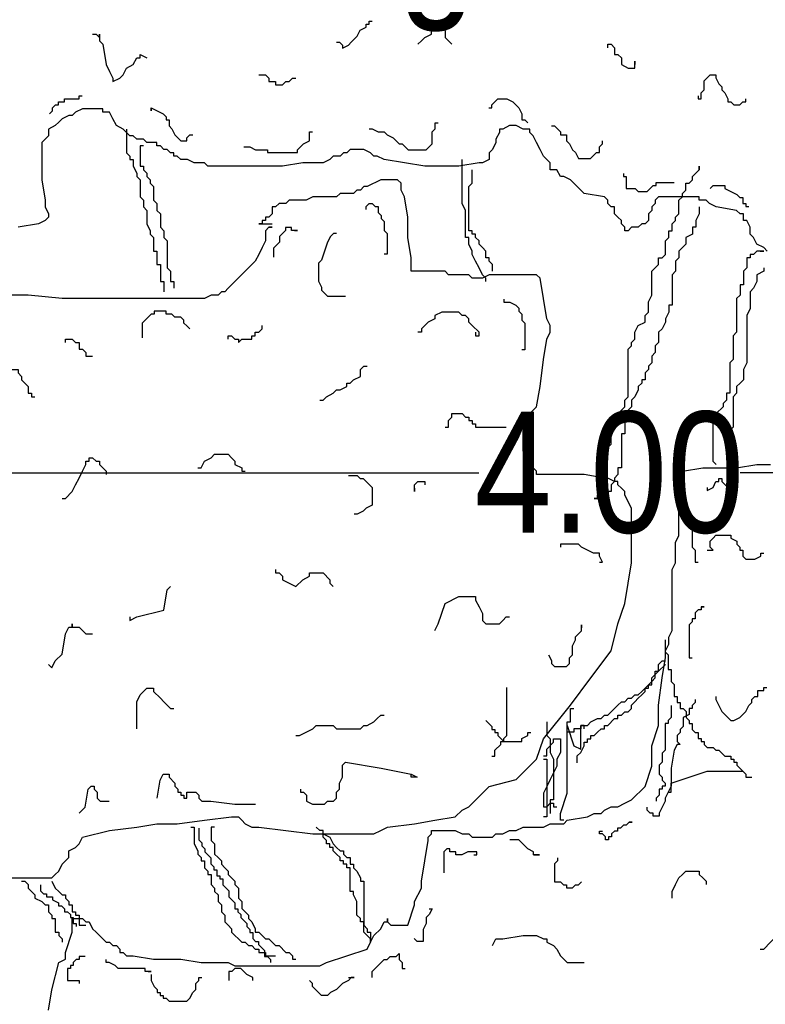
# Model space of a CAD drawing. Extents: x 1616800 to 1632437, y 2248456 to 2251974.
# Tile 346 of 399: x 1619135.28 to 1619137.26, y 2251209.95 to 2251212.55. Entities that reach past the tile are written whole.
import ezdxf

# ---------------------------------------------------------------- set-up
doc = ezdxf.new("R2010")
doc.units = 0
doc.header["$LTSCALE"] = 2
doc.header["$PDMODE"] = 3
doc.header["$PDSIZE"] = 0.2
doc.linetypes.add('CONTINU', pattern=[0])
doc.layers.get('Defpoints').update_dxf_attribs({"linetype": 'CONTINUOUS'})
doc.layers.add('0000-PAP-PROFIL EN TRAVERS DE PRINCIPE', color=7, linetype='CONTINUOUS')
doc.layers.add('00profil', color=7, linetype='CONTINUOUS')
doc.styles.add('Arial', font='ARIALN.TTF')
doc.styles.get("Standard").update_dxf_attribs({"font": 'arial.ttf'})
doc.dimstyles.get("Standard").update_dxf_attribs({"dimtxt": 0.18, "dimasz": 0.18, "dimexe": 0.18, "dimexo": 0.0625, "dimgap": 0.09, "dimtad": 0, "dimtih": 1, "dimtoh": 1, "dimdec": 4, "dimzin": 0, "dimdsep": 46, "dimtxsty": 'Standard', "dimcen": 0.09, "dimadec": 0, "dimazin": 0, "dimtfac": 1, "dimtdec": 4, "dimtofl": 0, "dimtmove": 0, "dimatfit": 3, "dimfxl": 1, "dimtolj": 1, "dimtzin": 0, "dimarcsym": 0})

# ---------------------------------------------------------------- blocks, each defined once
blk = doc.blocks.new('BEAUTIFUL TREE')
at = {"layer": '00profil', "color": 8}
for points in [[(1.4595, 5.9391), (1.4482, 5.9505), (1.4255, 5.9618), (1.4142, 5.9844), (1.4029, 5.9957), (1.4029, 6.0183), (1.3916, 6.0409), (1.3803, 6.0409), (1.3803, 6.0636), (1.369, 6.0636), (1.3576, 6.0749), (1.2897, 6.0862), (1.2671, 6.0975), (1.2558, 6.1088), (1.2332, 6.1088), (1.2332, 6.1201), (1.0974, 6.1201), (1.0861, 6.1088), (1.0861, 6.0975), (1.0748, 6.0862), (1.0748, 6.0749), (1.0634, 6.0636), (1.0634, 6.0409), (1.0521, 6.0296), (1.0408, 6.0296), (1.0295, 6.0183), (1.0069, 6.0183), (0.9956, 6.007), (0.9842, 6.007), (0.9842, 6.0183), (0.9729, 6.0296), (0.9729, 6.0409), (0.9616, 6.0522), (0.9503, 6.0636), (0.9503, 6.0862), (0.939, 6.0862), (0.9277, 6.0975), (0.9277, 6.1088), (0.9163, 6.1201), (0.8485, 6.1314), (0.8371, 6.1427), (0.8145, 6.1654), (0.8032, 6.1767), (0.7806, 6.188), (0.7692, 6.188), (0.7579, 6.2106), (0.7353, 6.2106), (0.7353, 6.2332), (0.724, 6.2445), (0.7127, 6.2558), (0.7014, 6.2785), (0.69, 6.3011), (0.6787, 6.3237), (0.6674, 6.335), (0.6674, 6.3463), (0.6448, 6.3463), (0.6222, 6.3576), (0.5995, 6.3576), (0.5769, 6.3463), (0.5656, 6.3463), (0.5656, 6.335), (0.5543, 6.3124), (0.5543, 6.3011), (0.5429, 6.2785), (0.5316, 6.2671), (0.5316, 6.2445), (0.509, 6.2332), (0.4977, 6.2332), (0.4298, 6.2219), (0.3166, 6.2219), (0.2488, 6.2332), (0.1809, 6.2445), (0.1582, 6.2558), (0.1469, 6.2558), (0.1356, 6.2671), (0.113, 6.2785), (0.0677, 6.2785), (0.0564, 6.2671), (0.0451, 6.2671), (0.0338, 6.2558), (0.0111, 6.2558), (-0.0002, 6.2445), (-0.0228, 6.2332), (-0.0907, 6.2332), (-0.1586, 6.2219), (-0.4075, 6.2219), (-0.4188, 6.2332), (-0.4528, 6.2332), (-0.4754, 6.2445), (-0.498, 6.2445), (-0.5094, 6.2558), (-0.5207, 6.2558), (-0.5207, 6.2671), (-0.532, 6.2671), (-0.5433, 6.2785), (-0.5546, 6.2785), (-0.5659, 6.2898), (-0.5773, 6.2898), (-0.5773, 6.3011), (-0.6112, 6.3011), (-0.6225, 6.3124), (-0.6451, 6.3124), (-0.6565, 6.3237), (-0.6678, 6.3237), (-0.6791, 6.335), (-0.6904, 6.3463), (-0.713, 6.3576), (-0.7243, 6.3803), (-0.7357, 6.4029), (-0.7583, 6.4029), (-0.7583, 6.4142), (-0.8262, 6.4142), (-0.8488, 6.4029), (-0.8601, 6.3916), (-0.8714, 6.3916), (-0.8941, 6.3803), (-0.9054, 6.3689), (-0.9167, 6.3576), (-0.9393, 6.3463), (-0.9393, 6.3237), (-0.9507, 6.3124), (-0.962, 6.3011), (-0.962, 6.1767), (-0.9507, 6.1088), (-0.9507, 6.0862), (-0.9393, 6.0636), (-0.9393, 6.0522), (-0.9507, 6.0409), (-0.9733, 6.0296), (-1.0412, 6.0183)], [(0.0216, 6.6364), (0.0315, 6.6364), (0.0415, 6.6265), (0.0415, 6.6165), (0.0615, 6.6265), (0.0714, 6.6364), (0.0814, 6.6464), (0.0914, 6.6564), (0.1014, 6.6763), (0.1213, 6.6863), (0.1213, 6.6963), (0.1313, 6.6963), (0.1313, 6.7063), (0.1413, 6.7063)], [(0.294, 6.6291), (0.3053, 6.6404), (0.3166, 6.6517), (0.3393, 6.663), (0.3393, 6.6743), (0.3506, 6.6856), (0.3732, 6.6856), (0.3845, 6.6743), (0.3845, 6.6517), (0.4072, 6.6291)], [(-0.7922, 6.663), (-0.7809, 6.663), (-0.7696, 6.6517), (-0.7696, 6.663), (-0.7696, 6.6404), (-0.7583, 6.6291), (-0.747, 6.5612), (-0.7357, 6.5386), (-0.7243, 6.516), (-0.7243, 6.5047), (-0.7017, 6.516), (-0.6904, 6.5273), (-0.6791, 6.5499), (-0.6565, 6.5612), (-0.6451, 6.5838), (-0.6338, 6.5838), (-0.6338, 6.5952), (-0.6112, 6.5838)], [(0.9277, 6.6178), (0.9277, 6.6291), (0.939, 6.6291), (0.9503, 6.6178), (0.9503, 6.5952), (0.9616, 6.5952), (0.9729, 6.5838), (0.9729, 6.5612), (0.9956, 6.5499), (1.0182, 6.5499), (1.0182, 6.5725), (1.0182, 6.5612)], [(-0.2378, 6.5273), (-0.2152, 6.5273), (-0.2039, 6.516), (-0.2039, 6.5047), (-0.1812, 6.5047), (-0.1812, 6.4934), (-0.1586, 6.4934), (-0.1473, 6.5047), (-0.136, 6.5047), (-0.1246, 6.516), (-0.1133, 6.516)], [(1.229, 6.4569), (1.229, 6.4469), (1.2389, 6.4469), (1.2389, 6.4669), (1.2489, 6.4768), (1.2489, 6.5068), (1.2589, 6.5167), (1.2689, 6.5267), (1.2888, 6.5267), (1.2888, 6.5167), (1.2988, 6.4968), (1.3088, 6.4868), (1.3088, 6.4768), (1.3188, 6.4669), (1.3287, 6.4469), (1.3287, 6.4369), (1.3387, 6.4369), (1.3487, 6.427), (1.3687, 6.427), (1.3786, 6.4369), (1.3886, 6.4369), (1.3886, 6.4469)], [(-0.9364, 6.397), (-0.9264, 6.407), (-0.9264, 6.417), (-0.9164, 6.427), (-0.9065, 6.427), (-0.9065, 6.4369), (-0.8865, 6.4369), (-0.8865, 6.4469), (-0.8366, 6.4469), (-0.8366, 6.4569), (-0.8266, 6.4569)], [(0.5305, 6.417), (0.5404, 6.417), (0.5404, 6.427), (0.5504, 6.4369), (0.5604, 6.4469), (0.5903, 6.4469), (0.6103, 6.4369), (0.6203, 6.427), (0.6302, 6.417), (0.6402, 6.397), (0.6402, 6.3771), (0.6502, 6.3771), (0.6602, 6.3671)], [(-0.5971, 6.417), (-0.5971, 6.407), (-0.5971, 6.417), (-0.5572, 6.397), (-0.5472, 6.3871), (-0.5472, 6.3771), (-0.5372, 6.3771), (-0.5372, 6.3571), (-0.5273, 6.3472), (-0.5173, 6.3272), (-0.5073, 6.3172), (-0.4973, 6.3073), (-0.4774, 6.3073), (-0.4774, 6.3172), (-0.4674, 6.3272), (-0.4574, 6.3272)], [(-0.6791, 6.3463), (-0.6791, 6.2671), (-0.6678, 6.2558), (-0.6678, 6.2445), (-0.6565, 6.2445), (-0.6565, 6.2219), (-0.6451, 6.1993), (-0.6451, 6.188), (-0.6338, 6.1767), (-0.6338, 6.1201), (-0.6225, 6.1088), (-0.6225, 6.0862), (-0.6112, 6.0749), (-0.6112, 6.0296), (-0.5999, 6.007), (-0.5999, 5.9957), (-0.5886, 5.9844), (-0.5886, 5.9391), (-0.5773, 5.9391), (-0.5773, 5.8939), (-0.5659, 5.8939), (-0.5659, 5.8373), (-0.5546, 5.8373), (-0.5546, 5.8034)], [(0.1313, 6.3472), (0.1413, 6.3472), (0.1613, 6.3372), (0.1812, 6.3372), (0.1912, 6.3272), (0.2111, 6.3172), (0.2211, 6.3073), (0.2311, 6.2973), (0.2411, 6.2973), (0.2511, 6.2873), (0.261, 6.2774), (0.3209, 6.2774), (0.3409, 6.2973), (0.3409, 6.3372), (0.3508, 6.3472), (0.3508, 6.3671), (0.3608, 6.3671)], [(0.74, 6.3571), (0.75, 6.3571), (0.76, 6.3472), (0.7699, 6.3372), (0.7699, 6.3272), (0.7899, 6.3272), (0.7899, 6.3073), (0.7999, 6.2973), (0.8099, 6.2774), (0.8198, 6.2674), (0.8298, 6.2474), (0.8697, 6.2474), (0.8797, 6.2574), (0.8897, 6.2674), (0.8997, 6.2674), (0.8997, 6.2873), (0.9096, 6.2973), (0.9096, 6.3073)], [(-0.2878, 6.2873), (-0.2678, 6.2873), (-0.2479, 6.2774), (-0.208, 6.2774), (-0.208, 6.2674), (-0.1082, 6.2674), (-0.1082, 6.2774), (-0.0882, 6.2973), (-0.0683, 6.3073), (-0.0683, 6.3372), (-0.0583, 6.3372)], [(-0.6225, 6.2898), (-0.6338, 6.2898), (-0.6338, 6.2219), (-0.6225, 6.2219), (-0.6225, 6.2106), (-0.6112, 6.1993), (-0.6112, 6.188), (-0.5999, 6.1767), (-0.5999, 6.1654), (-0.5886, 6.154), (-0.5886, 6.1088), (-0.5773, 6.0975), (-0.5773, 6.0749), (-0.5659, 6.0636), (-0.5659, 6.0183), (-0.5546, 6.007), (-0.5546, 5.9844), (-0.5433, 5.9731), (-0.5433, 5.8826), (-0.532, 5.8713), (-0.532, 5.8373), (-0.5207, 5.8373), (-0.5207, 5.8147)], [(0.5203, 5.8373), (0.5203, 5.8487), (0.509, 5.86), (0.4977, 5.8826), (0.4864, 5.9052), (0.4751, 5.9278), (0.4751, 5.9391), (0.4637, 5.9618), (0.4637, 5.9844), (0.4524, 5.9844), (0.4524, 6.0749), (0.4411, 6.0975), (0.4411, 6.2445)], [(1.2332, 6.0862), (1.2332, 6.0636), (1.2219, 6.0409), (1.2219, 6.0183), (1.2105, 6.0183), (1.2105, 5.9957), (1.1879, 5.9844), (1.1879, 5.9618), (1.1766, 5.9505), (1.1653, 5.9391), (1.1653, 5.9165), (1.154, 5.9052), (1.154, 5.8713), (1.1426, 5.86), (1.1426, 5.7582), (1.1313, 5.7582), (1.1313, 5.7355), (1.12, 5.7129), (1.12, 5.7016), (1.1087, 5.679), (1.0974, 5.6677), (1.0974, 5.6338), (1.0861, 5.6224), (1.0861, 5.5998), (1.0748, 5.5885), (1.0748, 5.5659), (1.0634, 5.5546), (1.0634, 5.5433), (1.0521, 5.532), (1.0521, 5.5093), (1.0408, 5.5093), (1.0408, 5.498), (1.0295, 5.4867), (1.0295, 5.4754), (1.0182, 5.4528), (1.0069, 5.4415), (1.0069, 5.4189), (0.9956, 5.4075), (0.9956, 5.3962), (0.9842, 5.3849), (0.9842, 5.3284), (0.9729, 5.3284), (0.9729, 5.2153), (0.9616, 5.2153), (0.9616, 5.1926), (0.9503, 5.1813), (0.9503, 5.17), (0.939, 5.1587), (0.939, 5.1361), (0.9277, 5.1361), (0.9277, 5.1248), (0.9163, 5.1248), (0.905, 5.1135), (0.8824, 5.1135), (0.8937, 5.1135), (0.8937, 5.1248), (0.905, 5.1361), (0.905, 5.2039), (0.9163, 5.2266), (0.9163, 5.2605), (0.9277, 5.2718), (0.9277, 5.2831), (0.939, 5.2944), (0.939, 5.351), (0.9503, 5.3623), (0.9503, 5.3736), (0.9616, 5.3736), (0.9616, 5.3962), (0.9729, 5.4075), (0.9842, 5.4189), (0.9842, 5.4415), (0.9956, 5.4528), (0.9956, 5.6111), (1.0069, 5.6224), (1.0069, 5.6338), (1.0182, 5.6451), (1.0182, 5.6677), (1.0295, 5.6903), (1.0521, 5.7016), (1.0521, 5.7242), (1.0634, 5.7355), (1.0634, 5.7695), (1.0748, 5.7921), (1.0748, 5.8713), (1.0861, 5.8826), (1.0974, 5.8939), (1.0974, 5.9165), (1.1087, 5.9165), (1.12, 5.9278), (1.12, 5.9731), (1.1313, 5.9844), (1.1313, 6.007), (1.1426, 6.007), (1.1426, 6.0296), (1.154, 6.0409), (1.154, 6.0522), (1.1653, 6.0636), (1.1653, 6.1088), (1.1766, 6.1201), (1.1766, 6.1314), (1.1879, 6.1427), (1.1879, 6.1654), (1.1992, 6.1654), (1.2105, 6.1767), (1.2105, 6.188), (1.2219, 6.1993), (1.2332, 6.2106), (1.2332, 6.2219), (1.2332, 6.2106)], [(0.5429, 5.8713), (0.5429, 5.8939), (0.5316, 5.9052), (0.5316, 5.9165), (0.5203, 5.9165), (0.5203, 5.9391), (0.509, 5.9505), (0.4977, 5.9618), (0.4977, 5.9731), (0.4864, 5.9844), (0.4864, 5.9957), (0.4751, 5.9957), (0.4751, 6.007), (0.4637, 6.007), (0.4637, 6.154), (0.4751, 6.1654), (0.4751, 6.2106)], [(0.9795, 6.1976), (0.9795, 6.1876), (0.9895, 6.1876), (0.9895, 6.1477), (1.0194, 6.1477), (1.0294, 6.1377), (1.0593, 6.1377), (1.0693, 6.1477), (1.0793, 6.1577), (1.0893, 6.1577), (1.0893, 6.1676), (1.1491, 6.1676)], [(-0.2039, 6.0183), (-0.1925, 6.0183), (-0.2039, 6.0183), (-0.2152, 6.007), (-0.2152, 5.9731), (-0.2265, 5.9505), (-0.2378, 5.9278), (-0.2491, 5.9052), (-0.2717, 5.8826), (-0.2831, 5.8713), (-0.3283, 5.826), (-0.3396, 5.8147), (-0.351, 5.8034), (-0.3623, 5.8034), (-0.3736, 5.7921), (-0.3962, 5.7921), (-0.4188, 5.7808), (-0.8941, 5.7808), (-1.0072, 5.7921), (-1.1204, 5.7921)], [(-1.3014, 3.8467), (-0.928, 3.8467), (-0.9167, 3.858), (-0.9054, 3.8693), (-0.8941, 3.8919), (-0.8714, 3.9145), (-0.8714, 3.9372), (-0.8488, 3.9485), (-0.8375, 3.9598), (-0.8262, 3.9824), (-0.7357, 4.005), (-0.6451, 4.0163), (-0.5773, 4.0276), (-0.5094, 4.0276), (-0.4188, 4.039), (-0.3283, 4.0503), (-0.3057, 4.0503), (-0.2944, 4.039), (-0.2831, 4.0276), (-0.2604, 4.0163), (-0.2378, 4.0163), (-0.1473, 4.005), (-0.0568, 3.9937), (0.1469, 3.9937), (0.1695, 4.005), (0.1922, 4.0163), (0.2827, 4.0276), (0.3506, 4.039), (0.4185, 4.0503), (0.4411, 4.0729), (0.4637, 4.0842), (0.5316, 4.1521), (0.6222, 4.1747), (0.69, 4.2425), (0.7127, 4.3104), (0.8032, 4.4235), (0.8711, 4.514), (0.939, 4.6045), (0.9616, 4.695), (0.9842, 4.7628), (0.9956, 4.8307), (1.0069, 4.8986), (1.0069, 5.0795), (0.9842, 5.1248), (0.9842, 5.1361), (0.9729, 5.1474), (0.9616, 5.1587), (0.9616, 5.17), (0.9503, 5.17), (0.9277, 5.1813), (0.9163, 5.1813), (0.8485, 5.1926), (0.69, 5.1926), (0.69, 5.2039), (0.6674, 5.2266), (0.6561, 5.2492), (0.6448, 5.2718), (0.6448, 5.3397), (0.6561, 5.3623), (0.6674, 5.3736), (0.6674, 5.3962), (0.69, 5.4189), (0.7014, 5.4867), (0.7127, 5.5772), (0.724, 5.6451), (0.7353, 5.6677), (0.7353, 5.6903), (0.724, 5.7129), (0.7127, 5.7808), (0.7014, 5.8487), (0.69, 5.86), (0.5316, 5.86), (0.509, 5.8487), (0.4751, 5.8487), (0.4637, 5.86), (0.3958, 5.86), (0.3845, 5.8713), (0.2714, 5.8713), (0.2714, 5.9165), (0.2601, 5.9844), (0.2601, 6.0522), (0.2488, 6.1201), (0.2374, 6.1427), (0.2374, 6.1654), (0.2261, 6.1767), (0.1695, 6.1767), (0.1243, 6.154), (0.113, 6.154), (0.1017, 6.1427), (0.0903, 6.1427), (0.079, 6.1314), (0.0338, 6.1314), (0.0224, 6.1201), (-0.0568, 6.1201), (-0.0794, 6.1088), (-0.136, 6.1088), (-0.1473, 6.0975), (-0.1699, 6.0975), (-0.1812, 6.0862), (-0.1925, 6.0862), (-0.1925, 6.0636), (-0.2039, 6.0522), (-0.2152, 6.0522), (-0.2152, 6.0409), (-0.2265, 6.0409), (-0.2265, 6.0296), (-0.2378, 6.0296), (-0.1925, 6.0296)], [(1.2689, 6.1477), (1.2789, 6.1577), (1.3188, 6.1577), (1.3188, 6.1477), (1.3387, 6.1377), (1.3587, 6.1277), (1.3687, 6.1178), (1.3786, 6.1178), (1.3786, 6.0978), (1.3886, 6.0978), (1.3886, 6.0878), (1.3986, 6.0878)], [(0.1213, 6.0779), (0.1213, 6.0878), (0.1313, 6.0978), (0.1413, 6.0978), (0.1513, 6.0878), (0.1613, 6.0878), (0.1613, 6.0679), (0.1712, 6.0579), (0.1712, 6.0479), (0.1812, 6.038), (0.1812, 6.008), (0.1912, 5.9981), (0.1912, 5.9282), (0.1812, 5.9282)], [(-0.1181, 6.008), (-0.1082, 6.008), (-0.1281, 6.008), (-0.1281, 6.018), (-0.1481, 6.018), (-0.1481, 6.008), (-0.1581, 5.9981), (-0.168, 5.9881), (-0.168, 5.9681), (-0.178, 5.9582), (-0.188, 5.9482), (-0.188, 5.9183)], [(0.0216, 5.9981), (0.0116, 5.9981), (0.0016, 5.9881), (-0.0084, 5.9681), (-0.0283, 5.9083), (-0.0383, 5.8983), (-0.0383, 5.8385), (-0.0283, 5.8185), (-0.0283, 5.8085), (-0.0184, 5.7986), (-0.0084, 5.7886), (0.0515, 5.7886)], [(1.4368, 5.9391), (1.4482, 5.9391), (1.4255, 5.9391), (1.4142, 5.9278), (1.4029, 5.9278), (1.4029, 5.9165), (1.3916, 5.9165), (1.3916, 5.8826), (1.3803, 5.8713), (1.3803, 5.826), (1.369, 5.826), (1.369, 5.7921), (1.3576, 5.7808), (1.3576, 5.6677), (1.3463, 5.6564), (1.3463, 5.5772), (1.335, 5.5659), (1.335, 5.4641), (1.3237, 5.4641), (1.3237, 5.4415), (1.3124, 5.4302), (1.3124, 5.4189), (1.2897, 5.3962), (1.2897, 5.3736), (1.2784, 5.3623), (1.2784, 5.2379), (1.2897, 5.2266)], [(1.4482, 5.8826), (1.4482, 5.8713), (1.4255, 5.86), (1.4255, 5.8373), (1.4142, 5.8147), (1.4029, 5.8034), (1.4029, 5.7469), (1.3916, 5.7242), (1.3916, 5.5659), (1.3803, 5.5433), (1.3803, 5.5093), (1.369, 5.498), (1.3576, 5.4867), (1.3576, 5.4641), (1.3463, 5.4528), (1.3463, 5.351), (1.335, 5.3397), (1.335, 5.2266)], [(0.5804, 5.7786), (0.5804, 5.7686), (0.6003, 5.7686), (0.6203, 5.7587), (0.6302, 5.7487), (0.6302, 5.7387), (0.6402, 5.7287), (0.6402, 5.7088), (0.6502, 5.6988), (0.6502, 5.6091), (0.6402, 5.6091)], [(-0.4674, 5.6789), (-0.4774, 5.6889), (-0.4874, 5.6988), (-0.4874, 5.7088), (-0.4973, 5.7188), (-0.5173, 5.7188), (-0.5273, 5.7287), (-0.5472, 5.7287), (-0.5472, 5.7387), (-0.5871, 5.7387), (-0.5871, 5.7287), (-0.5971, 5.7287), (-0.6071, 5.7188), (-0.6171, 5.7088), (-0.6271, 5.6988), (-0.6271, 5.649)], [(0.4864, 5.6677), (0.4864, 5.6564), (0.4977, 5.6564), (0.4977, 5.6677), (0.4751, 5.6903), (0.4637, 5.7016), (0.4637, 5.7129), (0.4524, 5.7242), (0.4411, 5.7242), (0.4298, 5.7355), (0.3732, 5.7355), (0.3506, 5.7242), (0.3506, 5.7129), (0.328, 5.7016), (0.3166, 5.6903), (0.3053, 5.679), (0.3053, 5.6677), (0.294, 5.6677)], [(-0.3396, 5.6451), (-0.3396, 5.6564), (-0.3283, 5.6564), (-0.317, 5.6451), (-0.3057, 5.6451), (-0.3057, 5.6338), (-0.2944, 5.6451), (-0.2604, 5.6451), (-0.2604, 5.6564), (-0.2491, 5.6564), (-0.2491, 5.6677), (-0.2378, 5.6677), (-0.2265, 5.679), (-0.2265, 5.6903)], [(-0.8828, 5.6338), (-0.8828, 5.6451), (-0.8601, 5.6451), (-0.8488, 5.6338), (-0.8375, 5.6338), (-0.8375, 5.6111), (-0.8262, 5.6111), (-0.8149, 5.5998), (-0.8149, 5.5885), (-0.7922, 5.5885)], [(-0.0341, 5.4415), (-0.0228, 5.4415), (-0.0115, 5.4528), (0.0111, 5.4641), (0.0224, 5.4754), (0.0338, 5.4754), (0.0564, 5.4867), (0.0564, 5.498), (0.0677, 5.498), (0.079, 5.5093), (0.1017, 5.5206), (0.1017, 5.5433), (0.113, 5.5546), (0.1243, 5.5546)], [(-1.0977, 5.5093), (-1.0751, 5.532), (-1.0638, 5.532), (-1.0638, 5.5433), (-1.0412, 5.5433), (-1.0412, 5.532), (-1.0299, 5.5206), (-1.0299, 5.5093), (-1.0185, 5.498), (-1.0072, 5.4867), (-1.0072, 5.4641), (-0.9959, 5.4641), (-0.9959, 5.4528), (-0.9846, 5.4528)], [(-0.9393, 3.4056), (-0.928, 3.4734), (-0.9054, 3.5639), (-0.8828, 3.5752), (-0.8828, 3.5978), (-0.8601, 3.6657), (-0.8601, 3.7109), (-0.8262, 3.7109), (-0.8149, 3.6996), (-0.8036, 3.6996), (-0.7922, 3.677), (-0.7809, 3.6657), (-0.7583, 3.6431), (-0.747, 3.6318), (-0.7357, 3.6318), (-0.7243, 3.6205), (-0.713, 3.6205), (-0.7017, 3.6092), (-0.7017, 3.5978), (-0.6904, 3.5978), (-0.6791, 3.5865), (-0.6565, 3.5865), (-0.5886, 3.5752), (-0.498, 3.5752), (-0.4302, 3.5639), (-0.3396, 3.5639), (-0.317, 3.5526), (-0.0341, 3.5526), (-0.0115, 3.5639), (0.0564, 3.5865), (0.1243, 3.6092), (0.1356, 3.6318), (0.1469, 3.6544), (0.1695, 3.677), (0.1809, 3.6996), (0.1922, 3.6996), (0.1922, 3.7109), (0.1922, 3.6996), (0.2035, 3.6883), (0.2601, 3.6883), (0.2827, 3.7562), (0.2827, 3.7675), (0.3053, 3.8127), (0.3053, 3.8354), (0.3166, 3.9032), (0.328, 3.9711), (0.328, 3.9824), (0.3393, 3.9937), (0.3393, 4.005), (0.4185, 4.005), (0.4411, 3.9937), (0.4637, 3.9937), (0.4751, 3.9824), (0.5429, 3.9824), (0.5543, 3.9937), (0.5769, 3.9937), (0.5995, 4.005), (0.6222, 4.005), (0.6448, 4.0163), (0.7127, 4.0163), (0.7353, 4.0276), (0.7806, 4.0276), (0.7919, 4.039), (0.8598, 4.0503), (0.8824, 4.0616), (0.905, 4.0616), (0.9163, 4.0729), (0.939, 4.0842), (0.9616, 4.0842), (0.9842, 4.0955), (1.0069, 4.1068), (1.0521, 4.1521), (1.0748, 4.2199), (1.0748, 4.2878), (1.0974, 4.3557), (1.0974, 4.4235), (1.1087, 4.514), (1.12, 4.5819), (1.12, 4.6045), (1.1313, 4.6271), (1.1313, 4.6497), (1.1426, 4.6723), (1.1426, 4.8759), (1.154, 4.8986), (1.154, 4.9664), (1.1653, 4.989), (1.1653, 5.2039), (1.1766, 5.2039), (1.2445, 5.2153), (1.3576, 5.2153), (1.4255, 5.2266), (1.4708, 5.2266)], [(0.3845, 5.351), (0.3958, 5.351), (0.3958, 5.3736), (0.4072, 5.3849), (0.4072, 5.3962), (0.4411, 5.3962), (0.4524, 5.3849), (0.4637, 5.3849), (0.4637, 5.3736), (0.4751, 5.3736), (0.4751, 5.3623), (0.4864, 5.3623), (0.4864, 5.351), (0.5882, 5.351)], [(-0.4415, 5.2153), (-0.4302, 5.2153), (-0.4188, 5.2379), (-0.3962, 5.2492), (-0.3849, 5.2605), (-0.3396, 5.2605), (-0.3283, 5.2492), (-0.317, 5.2379), (-0.317, 5.2266), (-0.2944, 5.2153), (-0.2944, 5.2039), (-0.2831, 5.2039)], [(-0.8941, 5.1135), (-0.8828, 5.1135), (-0.8601, 5.1361), (-0.8488, 5.1587), (-0.8375, 5.1813), (-0.8262, 5.2039), (-0.8149, 5.2266), (-0.8149, 5.2379), (-0.8036, 5.2379), (-0.8036, 5.2492), (-0.7922, 5.2492), (-0.7809, 5.2379), (-0.7696, 5.2379), (-0.7696, 5.2266), (-0.7583, 5.2153), (-0.747, 5.2039), (-0.747, 5.1926)], [(0.0615, 5.1901), (0.0914, 5.1901), (0.1014, 5.1801), (0.1114, 5.1801), (0.1313, 5.1602), (0.1413, 5.1502), (0.1413, 5.0904), (0.1213, 5.0804), (0.1114, 5.0704), (0.0914, 5.0605), (0.0814, 5.0605)], [(0.2827, 5.1474), (0.2827, 5.1361), (0.2827, 5.1587), (0.294, 5.17), (0.3166, 5.17), (0.3166, 5.1587)], [(1.2589, 5.1502), (1.2589, 5.1402), (1.2789, 5.1502), (1.2888, 5.1702), (1.2988, 5.1702), (1.2988, 5.1801), (1.3088, 5.1801), (1.3088, 5.1702), (1.3188, 5.1602), (1.3287, 5.1502), (1.3387, 5.1402), (1.3487, 5.1402)], [(1.229, 5.0405), (1.219, 5.0305), (1.209, 5.0305), (1.209, 4.9507), (1.219, 4.9408), (1.219, 4.9009), (1.229, 4.9009)], [(1.2589, 4.9408), (1.2789, 4.9408), (1.2689, 4.9507), (1.2689, 4.9707), (1.2789, 4.9807), (1.2888, 4.9906), (1.3387, 4.9906), (1.3387, 4.9807), (1.3587, 4.9707), (1.3587, 4.9607), (1.3687, 4.9507), (1.3687, 4.9408), (1.3786, 4.9408), (1.3786, 4.9208), (1.3886, 4.9108), (1.4185, 4.9108), (1.4385, 4.9208), (1.4385, 4.9308), (1.4485, 4.9308)], [(0.8997, 4.9009), (0.9096, 4.9009), (0.8997, 4.9208), (0.8997, 4.9308), (0.8797, 4.9308), (0.8598, 4.9408), (0.8398, 4.9507), (0.8298, 4.9607), (0.7699, 4.9607), (0.7699, 4.9507)], [(-0.1812, 4.8759), (-0.1812, 4.8646), (-0.1699, 4.8646), (-0.1586, 4.8533), (-0.1586, 4.842), (-0.136, 4.8307), (-0.1133, 4.8194), (-0.0907, 4.842), (-0.0681, 4.8533), (-0.0681, 4.8646), (-0.0228, 4.8646), (-0.0002, 4.842), (-0.0002, 4.8307), (0.0111, 4.8194)], [(-0.6678, 4.7176), (-0.6678, 4.7063), (-0.6451, 4.7176), (-0.5546, 4.7402), (-0.5433, 4.8081), (-0.532, 4.8194)], [(0.3506, 4.6723), (0.3619, 4.695), (0.3845, 4.7628), (0.4298, 4.7855), (0.4864, 4.7855), (0.4864, 4.7741), (0.4977, 4.7515), (0.509, 4.7289), (0.509, 4.7063), (0.5203, 4.695), (0.5656, 4.695), (0.5769, 4.7063), (0.5882, 4.7176), (0.5995, 4.7176)], [(1.2389, 4.7512), (1.2489, 4.7512), (1.2389, 4.7512), (1.2389, 4.7413), (1.229, 4.7413), (1.219, 4.7313), (1.219, 4.7113), (1.209, 4.7113), (1.209, 4.7014), (1.199, 4.6914), (1.199, 4.5817), (1.209, 4.5817)], [(-0.9393, 4.5592), (-0.928, 4.5479), (-0.9167, 4.5706), (-0.8941, 4.5932), (-0.8828, 4.661), (-0.8714, 4.6837), (-0.8601, 4.6837), (-0.8601, 4.695), (-0.8601, 4.6837), (-0.8375, 4.6837), (-0.8262, 4.6723), (-0.8149, 4.661), (-0.7922, 4.661)], [(0.73, 4.5916), (0.74, 4.5717), (0.74, 4.5617), (0.75, 4.5517), (0.7899, 4.5517), (0.7999, 4.5617), (0.7999, 4.5817), (0.8099, 4.5916), (0.8099, 4.6216), (0.8198, 4.6415), (0.8198, 4.6515), (0.8298, 4.6615), (0.8398, 4.6714), (0.8398, 4.6914), (0.8398, 4.6814)], [(1.1192, 4.6415), (1.1192, 4.6016), (1.1292, 4.5916), (1.1292, 4.5418), (1.1392, 4.5418), (1.1392, 4.5019), (1.1491, 4.4919), (1.1491, 4.452), (1.1591, 4.452), (1.1591, 4.4321), (1.1691, 4.4321), (1.1691, 4.4121), (1.1791, 4.4121), (1.189, 4.4021), (1.189, 4.3822), (1.199, 4.3722), (1.199, 4.3622), (1.209, 4.3622), (1.209, 4.3423), (1.219, 4.3323), (1.229, 4.3323), (1.229, 4.3124), (1.2389, 4.3124), (1.2389, 4.3024), (1.2489, 4.3024), (1.2489, 4.2924), (1.2589, 4.2824), (1.2789, 4.2824), (1.2888, 4.2725), (1.2988, 4.2725), (1.3088, 4.2625), (1.3188, 4.2525), (1.3387, 4.2525), (1.3387, 4.2425), (1.3487, 4.2425), (1.3487, 4.2326), (1.3587, 4.2326), (1.3587, 4.2226), (1.3687, 4.2126), (1.3786, 4.2026), (1.3886, 4.1927), (1.3886, 4.1827)], [(0.8485, 4.3443), (0.8485, 4.3557), (0.8598, 4.3557), (0.8711, 4.367), (0.8937, 4.3783), (0.905, 4.3783), (0.9163, 4.3896), (0.9277, 4.3896), (0.939, 4.4009), (0.9503, 4.4122), (0.9616, 4.4235), (0.9729, 4.4348), (0.9842, 4.4348), (0.9956, 4.4461), (1.0069, 4.4461), (1.0182, 4.4574), (1.0295, 4.4574), (1.0408, 4.4688), (1.0634, 4.4914), (1.0748, 4.4914), (1.0748, 4.514), (1.0861, 4.5253), (1.0861, 4.5366), (1.0974, 4.5366), (1.0974, 4.5592), (1.1087, 4.5706), (1.12, 4.5706)], [(0.8258, 4.2312), (0.8258, 4.2539), (0.8371, 4.2652), (0.8485, 4.2878), (0.8485, 4.2991), (0.8598, 4.2991), (0.8598, 4.3104), (0.8711, 4.3104), (0.8711, 4.3217), (0.8824, 4.3217), (0.8937, 4.333), (0.905, 4.3443), (0.9163, 4.3443), (0.9163, 4.3557), (0.9277, 4.3557), (0.9503, 4.3783), (0.9616, 4.3783), (0.9616, 4.3896), (0.9729, 4.3896), (0.9842, 4.4009), (0.9956, 4.4009), (1.0069, 4.4122), (1.0069, 4.4235), (1.0182, 4.4348), (1.0295, 4.4461), (1.0408, 4.4574), (1.0521, 4.4688), (1.0521, 4.4801), (1.0634, 4.4801), (1.0634, 4.4914), (1.0748, 4.5027), (1.0861, 4.514), (1.0861, 4.5253), (1.0974, 4.5366), (1.12, 4.5592)], [(-0.6451, 4.3443), (-0.6451, 4.4348), (-0.6338, 4.4574), (-0.6225, 4.4688), (-0.6112, 4.4801), (-0.5886, 4.4801), (-0.5886, 4.4688), (-0.5659, 4.4461), (-0.5546, 4.4348), (-0.5433, 4.4235), (-0.532, 4.4122), (-0.5207, 4.4122)], [(0.5404, 4.2525), (0.5504, 4.2525), (0.5504, 4.2725), (0.5704, 4.2924), (0.5704, 4.3024), (0.5804, 4.3024), (0.5804, 4.3124), (0.5903, 4.3223), (0.5903, 4.4819)], [(1.2888, 4.452), (1.2888, 4.442), (1.2988, 4.4221), (1.3088, 4.4021), (1.3287, 4.3822), (1.3387, 4.3722), (1.3487, 4.3722), (1.3687, 4.3822), (1.3886, 4.4021), (1.3986, 4.4221), (1.4086, 4.4321), (1.4086, 4.442), (1.4185, 4.452), (1.4285, 4.452), (1.4285, 4.472), (1.4485, 4.472), (1.4485, 4.4819), (1.4585, 4.4819)], [(1.219, 4.442), (1.219, 4.4321), (1.209, 4.4221), (1.209, 4.4121), (1.199, 4.4121), (1.199, 4.3922), (1.1791, 4.3822), (1.1791, 4.3523), (1.1691, 4.3423), (1.1691, 4.3323), (1.1591, 4.3223), (1.1591, 4.3024), (1.1691, 4.2924), (1.1591, 4.2924), (1.1491, 4.2725), (1.1392, 4.2126), (1.1392, 4.1528), (1.1292, 4.1328), (1.1192, 4.1129), (1.1192, 4.1029), (1.1092, 4.0829), (1.0992, 4.063), (1.0992, 4.053), (1.0793, 4.053), (1.0793, 4.063), (1.0693, 4.063), (1.0593, 4.073), (1.0593, 4.0829)], [(0.7806, 4.039), (0.7692, 4.039), (0.7692, 4.0616), (0.7919, 4.1294), (0.7919, 4.3557), (0.8145, 4.2878), (0.8371, 4.2765), (0.8371, 4.3557), (0.8485, 4.3557), (0.8371, 4.3557), (0.8371, 4.3443), (0.8145, 4.3443), (0.8145, 4.333), (0.7919, 4.333), (0.7919, 4.367), (0.8032, 4.367), (0.8032, 4.4122), (0.8145, 4.4122)], [(1.1392, 4.4221), (1.1392, 4.3822), (1.1292, 4.3722), (1.1292, 4.3622), (1.1192, 4.3622), (1.1192, 4.2725), (1.1092, 4.2625), (1.1092, 4.2326), (1.0992, 4.2226), (1.0992, 4.1927), (1.1092, 4.1827), (1.1092, 4.1727), (1.1192, 4.1627), (1.1192, 4.1528), (1.1092, 4.1528), (1.1092, 4.1428), (1.0992, 4.1428), (1.0992, 4.1228), (1.0893, 4.1129), (1.0893, 4.1029)], [(-0.1133, 4.3217), (-0.102, 4.3217), (-0.0568, 4.3443), (-0.0454, 4.3557), (0.0111, 4.3557), (0.0224, 4.3443), (0.1017, 4.3443), (0.113, 4.3557), (0.1243, 4.3557), (0.1469, 4.367), (0.1582, 4.3783), (0.1695, 4.3896), (0.1809, 4.3896)], [(0.5205, 4.3722), (0.5305, 4.3622), (0.5404, 4.3523), (0.5404, 4.3423), (0.5504, 4.3423), (0.5504, 4.3323), (0.5604, 4.3323), (0.5604, 4.3223), (0.5704, 4.3124), (0.5804, 4.3024), (0.6402, 4.3024), (0.6402, 4.3124), (0.6602, 4.3223), (0.6602, 4.3323), (0.6702, 4.3323)], [(0.724, 4.367), (0.724, 4.3217), (0.7353, 4.3104), (0.7353, 4.2652), (0.7466, 4.2425), (0.7466, 4.1068), (0.7353, 4.1068), (0.7353, 4.0616)], [(0.7127, 4.2539), (0.724, 4.2539), (0.724, 4.2765), (0.7466, 4.2991), (0.7466, 4.3104), (0.7692, 4.3104), (0.7692, 4.2652), (0.7579, 4.2425), (0.7579, 4.2199), (0.7466, 4.1973), (0.7353, 4.1747), (0.724, 4.1521), (0.7127, 4.1294), (0.7127, 4.0842), (0.724, 4.0842), (0.7353, 4.0955), (0.7466, 4.0955), (0.7466, 4.0842), (0.7579, 4.0842)], [(0.7127, 4.2425), (0.724, 4.2425), (0.724, 4.0503), (0.7127, 4.0503)], [(-0.0982, 4.1428), (-0.0982, 4.1328), (-0.0882, 4.1328), (-0.0782, 4.1228), (-0.0782, 4.1029), (-0.0583, 4.0929), (-0.0184, 4.0929), (-0.0084, 4.1029), (0.0116, 4.1029), (0.0216, 4.1129), (0.0216, 4.1328), (0.0315, 4.1428), (0.0315, 4.1627), (0.0415, 4.1827), (0.0415, 4.2226), (0.0515, 4.2326), (0.1712, 4.2126), (0.271, 4.1927), (0.291, 4.1827), (0.271, 4.1827), (0.271, 4.1927)], [(-0.5772, 4.1129), (-0.5672, 4.1727), (-0.5572, 4.1927), (-0.5372, 4.1927), (-0.5372, 4.1827), (-0.5173, 4.1627), (-0.5173, 4.1528), (-0.5073, 4.1428), (-0.5073, 4.1328), (-0.4973, 4.1328), (-0.4973, 4.1228), (-0.4874, 4.1228), (-0.4874, 4.1129), (-0.4774, 4.1129), (-0.4774, 4.1328), (-0.4474, 4.1328), (-0.4375, 4.1228), (-0.4375, 4.1129), (-0.4275, 4.1029), (-0.3975, 4.1029), (-0.3177, 4.0929), (-0.2479, 4.0929)], [(1.1292, 4.1328), (1.1392, 4.1328), (1.1392, 4.1627), (1.199, 4.1827), (1.2589, 4.2026), (1.3786, 4.2026), (1.3886, 4.1927), (1.3886, 4.1827), (1.4086, 4.1827)], [(-0.8366, 4.063), (-0.8166, 4.0829), (-0.8067, 4.1428), (-0.7967, 4.1528), (-0.7867, 4.1528), (-0.7867, 4.1428), (-0.7767, 4.1328), (-0.7767, 4.1129), (-0.7668, 4.1029), (-0.7368, 4.1029)], [(-0.4641, 4.0163), (-0.4528, 4.0163), (-0.4528, 3.9598), (-0.4415, 3.9372), (-0.4415, 3.9258), (-0.4302, 3.9145), (-0.4302, 3.9032), (-0.4188, 3.9032), (-0.4188, 3.8806), (-0.4075, 3.8693), (-0.4075, 3.858), (-0.3962, 3.858), (-0.3962, 3.8241), (-0.3849, 3.8127), (-0.3849, 3.8014), (-0.3736, 3.7901), (-0.3736, 3.7675), (-0.3623, 3.7562), (-0.3623, 3.7336), (-0.351, 3.7223), (-0.351, 3.6996), (-0.3396, 3.6883), (-0.3283, 3.677), (-0.3283, 3.6657), (-0.317, 3.6544), (-0.3057, 3.6431), (-0.2944, 3.6318), (-0.2831, 3.6318), (-0.2717, 3.6205), (-0.2604, 3.6205), (-0.2491, 3.6092), (-0.2378, 3.6092), (-0.2378, 3.5978), (-0.2152, 3.5978), (-0.2152, 3.5865), (-0.1812, 3.5865)], [(-0.4375, 4.0131), (-0.4375, 3.9732), (-0.4275, 3.9632), (-0.4275, 3.9533), (-0.4175, 3.9433), (-0.4175, 3.9333), (-0.4075, 3.9233), (-0.3975, 3.9134), (-0.3975, 3.8934), (-0.3876, 3.8835), (-0.3876, 3.8735), (-0.3776, 3.8735), (-0.3776, 3.8535), (-0.3676, 3.8535), (-0.3676, 3.8436), (-0.3576, 3.8436), (-0.3576, 3.8236), (-0.3477, 3.8136), (-0.3377, 3.8037), (-0.3377, 3.7837), (-0.3277, 3.7737), (-0.3177, 3.7638), (-0.3177, 3.7438), (-0.3077, 3.7438), (-0.3077, 3.7338), (-0.2978, 3.7239), (-0.2978, 3.7139), (-0.2778, 3.6939), (-0.2778, 3.684), (-0.2678, 3.674), (-0.2678, 3.664), (-0.2578, 3.664), (-0.2578, 3.6441), (-0.2479, 3.6341), (-0.2379, 3.6341), (-0.2379, 3.6241), (-0.2279, 3.6141), (-0.2179, 3.6042), (-0.2179, 3.5842), (-0.208, 3.5842), (-0.198, 3.5742), (-0.198, 3.5643)], [(-0.3849, 4.0163), (-0.3962, 4.0163), (-0.3962, 3.9711), (-0.3849, 3.9598), (-0.3849, 3.9258), (-0.3736, 3.9145), (-0.3623, 3.9032), (-0.3623, 3.8919), (-0.351, 3.8806), (-0.3396, 3.8693), (-0.3396, 3.858), (-0.3283, 3.8467), (-0.317, 3.8354), (-0.317, 3.8241), (-0.3057, 3.8127), (-0.3057, 3.7788), (-0.2944, 3.7675), (-0.2944, 3.7449), (-0.2831, 3.7336), (-0.2717, 3.7223), (-0.2717, 3.7109), (-0.2604, 3.6996), (-0.2491, 3.677), (-0.2491, 3.6657), (-0.2378, 3.6657), (-0.2265, 3.6544), (-0.2152, 3.6431), (-0.2039, 3.6431), (-0.1925, 3.6318), (-0.1812, 3.6205), (-0.1699, 3.6205), (-0.1473, 3.5978), (-0.136, 3.5978), (-0.1246, 3.5865), (-0.1246, 3.5752), (-0.1133, 3.5752)], [(-0.0228, 3.9937), (-0.0002, 3.9824), (0.0111, 3.9598), (0.0224, 3.9485), (0.0338, 3.9372), (0.0451, 3.9372), (0.0451, 3.9258), (0.0564, 3.9145), (0.0677, 3.9145), (0.0677, 3.8919), (0.079, 3.8919), (0.079, 3.8806), (0.0903, 3.8693), (0.1017, 3.8467), (0.1017, 3.8354), (0.113, 3.8354), (0.113, 3.6883), (0.1243, 3.677), (0.1243, 3.6657), (0.1356, 3.6657), (0.1356, 3.6318), (0.1356, 3.6431), (0.113, 3.6657), (0.113, 3.6996), (0.1017, 3.6996), (0.1017, 3.7109), (0.0903, 3.7223), (0.0903, 3.7675), (0.079, 3.7901), (0.079, 3.8014), (0.0677, 3.8014), (0.0677, 3.8806), (0.0564, 3.8806), (0.0564, 3.8919), (0.0451, 3.8919), (0.0451, 3.9032), (0.0338, 3.9032), (0.0338, 3.9145), (0.0224, 3.9258), (0.0111, 3.9372), (0.0111, 3.9485), (-0.0002, 3.9485), (-0.0002, 3.9598), (-0.0115, 3.9598), (-0.0115, 3.9711), (-0.0228, 3.9824), (-0.0228, 4.005), (-0.0341, 4.005), (-0.0454, 4.0163)], [(0.9995, 4.0331), (1.0094, 4.0331), (0.9995, 4.0331), (0.9895, 4.0231), (0.9795, 4.0231), (0.9695, 4.0131), (0.9595, 4.0131), (0.9595, 4.0031), (0.9496, 4.0031), (0.9396, 3.9932), (0.9396, 3.9832), (0.9296, 3.9832), (0.9296, 3.9732), (0.9196, 3.9732), (0.9196, 3.9832), (0.9096, 3.9932), (0.8997, 3.9932), (0.8997, 4.0031), (0.9096, 4.0031)], [(0.6801, 3.9233), (0.7001, 3.9233), (0.6801, 3.9233), (0.6801, 3.9333), (0.6602, 3.9433), (0.6402, 3.9632), (0.6302, 3.9732), (0.6003, 3.9732)], [(0.4806, 3.9233), (0.4905, 3.9233), (0.4905, 3.9333), (0.4606, 3.9333), (0.4407, 3.9233), (0.4207, 3.9233), (0.4207, 3.9333), (0.4007, 3.9333), (0.4007, 3.9433), (0.3908, 3.9433), (0.3808, 3.9333), (0.3808, 3.8635)], [(0.76, 3.9134), (0.76, 3.9034), (0.75, 3.8934), (0.75, 3.8336), (0.7699, 3.8336), (0.7799, 3.8236), (0.7899, 3.8236), (0.7899, 3.8136), (0.8099, 3.8136), (0.8198, 3.8236), (0.8298, 3.8236), (0.8398, 3.8336)], [(1.1426, 3.7788), (1.1426, 3.8014), (1.154, 3.8241), (1.1653, 3.8467), (1.1766, 3.858), (1.1879, 3.8693), (1.2332, 3.8693), (1.2332, 3.858), (1.2445, 3.8467), (1.2558, 3.8354), (1.2558, 3.8241)], [(-1.0299, 3.8354), (-1.0185, 3.8354), (-1.0072, 3.8241), (-1.0072, 3.8127), (-0.9959, 3.8014), (-0.9846, 3.7901), (-0.9846, 3.7788), (-0.962, 3.7675), (-0.9507, 3.7562), (-0.9393, 3.7562), (-0.9393, 3.7336), (-0.928, 3.7223), (-0.928, 3.7109), (-0.9167, 3.7109), (-0.9167, 3.6657), (-0.9054, 3.6657), (-0.9054, 3.6544), (-0.8941, 3.6431), (-0.8941, 3.6318)], [(-0.9663, 3.8236), (-0.9663, 3.8037), (-0.9563, 3.7937), (-0.9464, 3.7937), (-0.9464, 3.7837), (-0.9264, 3.7837), (-0.9264, 3.7737), (-0.9065, 3.7638), (-0.9065, 3.7538), (-0.8965, 3.7538), (-0.8865, 3.7438), (-0.8865, 3.7338), (-0.8765, 3.7338), (-0.8665, 3.7239), (-0.8665, 3.7139), (-0.8566, 3.7139), (-0.8566, 3.6939), (-0.8466, 3.6939), (-0.8466, 3.684)], [(-0.928, 3.8354), (-0.9167, 3.8127), (-0.9054, 3.8014), (-0.8941, 3.7901), (-0.8828, 3.7901), (-0.8828, 3.7788), (-0.8714, 3.7675), (-0.8714, 3.7562), (-0.8601, 3.7562), (-0.8601, 3.7336), (-0.8488, 3.7336), (-0.8488, 3.7223), (-0.8375, 3.7223), (-0.8375, 3.6883), (-0.8149, 3.6883)], [(0.3309, 3.7438), (0.3409, 3.7438), (0.3309, 3.7239), (0.3209, 3.7139), (0.3209, 3.6939), (0.3109, 3.674), (0.3109, 3.6341), (0.291, 3.6341), (0.281, 3.6441)], [(1.4368, 3.6092), (1.4482, 3.6092), (1.4708, 3.6318), (1.4934, 3.6544), (1.5047, 3.677), (1.5274, 3.6996), (1.5274, 3.7109), (1.55, 3.7223), (1.5613, 3.7223), (1.5613, 3.7336), (1.5953, 3.7336), (1.6179, 3.7223), (1.6292, 3.7109), (1.6518, 3.6883), (1.6745, 3.6657), (1.6858, 3.6544), (1.7084, 3.6544), (1.7084, 3.6431), (1.7197, 3.6431)], [(0.5429, 3.6205), (0.5543, 3.6431), (0.5769, 3.6431), (0.6448, 3.6544), (0.69, 3.6544), (0.7127, 3.6431), (0.724, 3.6431), (0.724, 3.6318), (0.7466, 3.6205), (0.7579, 3.6092), (0.7692, 3.5865), (0.7806, 3.5752), (0.7919, 3.5639), (0.8485, 3.5639)], [(-0.8166, 3.5842), (-0.8366, 3.5842), (-0.8366, 3.5742), (-0.8466, 3.5742), (-0.8566, 3.5643), (-0.8566, 3.5543), (-0.8665, 3.5543), (-0.8665, 3.5443), (-0.8765, 3.5443), (-0.8765, 3.5044), (-0.8366, 3.5044), (-0.8366, 3.4944)], [(0.1413, 3.5144), (0.1413, 3.5343), (0.1513, 3.5443), (0.1712, 3.5643), (0.1812, 3.5742), (0.1912, 3.5742), (0.2012, 3.5842), (0.2211, 3.5842), (0.2311, 3.5942), (0.2311, 3.5742), (0.2411, 3.5643), (0.2411, 3.5443), (0.2511, 3.5443)], [(-0.6071, 3.5343), (-0.5971, 3.5343), (-0.6171, 3.5343), (-0.6171, 3.5443), (-0.7069, 3.5443), (-0.7169, 3.5543), (-0.7368, 3.5643), (-0.7468, 3.5643), (-0.7468, 3.5742)], [(-0.5971, 3.5244), (-0.5971, 3.5044), (-0.5871, 3.4845), (-0.5772, 3.4745), (-0.5772, 3.4645), (-0.5672, 3.4645), (-0.5672, 3.4545), (-0.5572, 3.4545), (-0.5572, 3.4446), (-0.5472, 3.4446), (-0.5372, 3.4346), (-0.4774, 3.4346), (-0.4674, 3.4446), (-0.4574, 3.4645), (-0.4474, 3.4745), (-0.4474, 3.4944), (-0.4375, 3.5044), (-0.4375, 3.5144), (-0.4275, 3.5144)], [(-0.2578, 3.5044), (-0.2578, 3.5144), (-0.2778, 3.5244), (-0.2878, 3.5343), (-0.2978, 3.5443), (-0.3177, 3.5443), (-0.3277, 3.5343), (-0.3377, 3.5343), (-0.3377, 3.5044)], [(0.0615, 3.5144), (0.0814, 3.5144), (0.0714, 3.5144), (0.0615, 3.5044), (0.0415, 3.4944), (0.0315, 3.4845), (0.0216, 3.4745), (0.0016, 3.4645), (-0.0084, 3.4545), (-0.0283, 3.4545), (-0.0383, 3.4645), (-0.0483, 3.4745), (-0.0583, 3.4845), (-0.0583, 3.4944), (-0.0683, 3.5044)]]:
    blk.add_lwpolyline(points, dxfattribs=at)
blk = doc.blocks.new('*D185')
at = {"layer": '0000-PAP-PROFIL EN TRAVERS DE PRINCIPE', "color": 0, "lineweight": -2, "ltscale": 0.6, "transparency": 16777216}
for p, q in [((1619134.8428, 2251207.0778), (1619134.8428, 2251211.3553)), ((1619138.8428, 2251207.2948), (1619138.8428, 2251211.3553))]:
    blk.add_line(p, q, dxfattribs=at)
at = {"layer": '0000-PAP-PROFIL EN TRAVERS DE PRINCIPE', "color": 0, "linetype": 'Continuous', "lineweight": -2, "ltscale": 0.6, "transparency": 16777216}
for p, q in [((1619135.2428, 2251211.3553), (1619136.4972, 2251211.3553)), ((1619138.4428, 2251211.3553), (1619137.1885, 2251211.3553))]:
    blk.add_line(p, q, dxfattribs=at)
at = {"layer": '0000-PAP-PROFIL EN TRAVERS DE PRINCIPE', "color": 0, "ltscale": 0.6, "transparency": 16777216}
for points in [[(1619135.2428, 2251211.422), (1619135.2428, 2251211.2886), (1619134.8428, 2251211.3553)], [(1619138.4428, 2251211.422), (1619138.4428, 2251211.2886), (1619138.8428, 2251211.3553)]]:
    blk.add_solid(points, dxfattribs=at)
at = {"layer": 'Defpoints', "color": 0, "ltscale": 0.6, "transparency": 16777216}
for p in [(1619138.8428, 2251211.3553), (1619138.8428, 2251207.2948), (1619134.8428, 2251207.0778)]:
    blk.add_point(p, dxfattribs=at)
at = {"layer": '0000-PAP-PROFIL EN TRAVERS DE PRINCIPE', "color": 0, "ltscale": 0.6, "transparency": 16777216, "insert": (1619136.8428, 2251211.3553), "char_height": 0.32, "attachment_point": 5, "style": 'Arial'}
blk.add_mtext('\\A1;4.00', dxfattribs=at)
blk = doc.blocks.new('*D188')
at = {"layer": '0000-PAP-PROFIL EN TRAVERS DE PRINCIPE', "color": 0, "lineweight": -2, "ltscale": 0.6, "transparency": 16777216}
for p, q in [((1619134.8428, 2251211.3553), (1619134.8428, 2251212.7311)), ((1619138.8476, 2251211.3509), (1619138.8476, 2251212.7311))]:
    blk.add_line(p, q, dxfattribs=at)
at = {"layer": '0000-PAP-PROFIL EN TRAVERS DE PRINCIPE', "color": 0, "linetype": 'Continuous', "lineweight": -2, "ltscale": 0.6, "transparency": 16777216}
for p, q in [((1619135.2428, 2251212.7311), (1619135.3231, 2251212.7311)), ((1619138.4476, 2251212.7311), (1619138.3673, 2251212.7311))]:
    blk.add_line(p, q, dxfattribs=at)
at = {"layer": '0000-PAP-PROFIL EN TRAVERS DE PRINCIPE', "color": 0, "ltscale": 0.6, "transparency": 16777216}
for points in [[(1619135.2428, 2251212.7977), (1619135.2428, 2251212.6644), (1619134.8428, 2251212.7311)], [(1619138.4476, 2251212.7977), (1619138.4476, 2251212.6644), (1619138.8476, 2251212.7311)]]:
    blk.add_solid(points, dxfattribs=at)
at = {"layer": 'Defpoints', "color": 0, "ltscale": 0.6, "transparency": 16777216}
for p in [(1619138.8476, 2251212.7311), (1619134.8428, 2251211.3553), (1619138.8476, 2251211.3509)]:
    blk.add_point(p, dxfattribs=at)
at = {"layer": '0000-PAP-PROFIL EN TRAVERS DE PRINCIPE', "color": 0, "ltscale": 0.6, "transparency": 16777216, "insert": (1619136.8452, 2251212.7311), "char_height": 0.32, "attachment_point": 5, "style": 'Arial'}
blk.add_mtext('\\A1;Surlargeur arborée', dxfattribs=at)
blk = doc.blocks.new('*D193')
at = {"layer": '0000-PAP-PROFIL EN TRAVERS DE PRINCIPE', "color": 0, "linetype": 'CONTINU', "lineweight": -2, "ltscale": 0.03, "transparency": 16777216}
for p, q in [((1619122.3428, 2251211.3227), (1619122.3428, 2251214.1604)), ((1619138.8476, 2251211.3509), (1619138.8476, 2251214.1604))]:
    blk.add_line(p, q, dxfattribs=at)
at = {"layer": '0000-PAP-PROFIL EN TRAVERS DE PRINCIPE', "color": 0, "linetype": 'Continuous', "lineweight": -2, "ltscale": 0.03, "transparency": 16777216}
for p, q in [((1619122.7428, 2251214.1604), (1619129.2869, 2251214.1604)), ((1619138.4476, 2251214.1604), (1619131.9035, 2251214.1604))]:
    blk.add_line(p, q, dxfattribs=at)
at = {"layer": '0000-PAP-PROFIL EN TRAVERS DE PRINCIPE', "color": 0, "linetype": 'CONTINU', "ltscale": 0.03, "transparency": 16777216}
for points in [[(1619122.7428, 2251214.2271), (1619122.7428, 2251214.0938), (1619122.3428, 2251214.1604)], [(1619138.4476, 2251214.2271), (1619138.4476, 2251214.0938), (1619138.8476, 2251214.1604)]]:
    blk.add_solid(points, dxfattribs=at)
at = {"layer": 'Defpoints', "color": 0, "linetype": 'CONTINU', "ltscale": 0.03, "transparency": 16777216}
for p in [(1619138.8476, 2251214.1604), (1619138.8476, 2251211.3509), (1619122.3428, 2251211.3227)]:
    blk.add_point(p, dxfattribs=at)
at = {"layer": '0000-PAP-PROFIL EN TRAVERS DE PRINCIPE', "color": 0, "linetype": 'CONTINU', "ltscale": 0.03, "transparency": 16777216, "insert": (1619130.5952, 2251214.1604), "char_height": 0.32, "attachment_point": 5, "style": 'Arial'}
blk.add_mtext('\\A1;Emprise 16.50m', dxfattribs=at)

msp = doc.modelspace()

# ---------------------------------------------------------------- block references
at = {"layer": '0000-PAP-PROFIL EN TRAVERS DE PRINCIPE', "xscale": 0.7926578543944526, "yscale": 0.7926578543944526, "zscale": 0.7926578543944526}
msp.add_blockref('BEAUTIFUL TREE', (1619136.1032, 2251207.2349), dxfattribs=at)

# ---------------------------------------------------------------- dimensions: what is measured, and where the dimension line sits
at = {"layer": '0000-PAP-PROFIL EN TRAVERS DE PRINCIPE', "color": 1, "linetype": 'CONTINU', "ltscale": 0.03}
dim = msp.add_linear_dim(base=(1619138.8476, 2251214.1604), p1=(1619122.3428, 2251211.3227), p2=(1619138.8476, 2251211.3509), text='Emprise 16.50m', dimstyle='Standard', override={"dimscale": 40, "dimtxt": 0.008, "dimasz": 0.01, "dimexe": 0, "dimexo": 0, "dimgap": 0, "dimtih": 0, "dimtoh": 0, "dimdec": 2, "dimtxsty": 'Arial', "dimcen": 1.5, "dimtmove": 1, "dimfxl": 1.25, "dimfxlon": 1}, dxfattribs=at)
dim.commit()
dim.dimension.update_dxf_attribs({"geometry": '*D193', "text_midpoint": (1619130.5952, 2251214.1604)})
at = {"layer": '0000-PAP-PROFIL EN TRAVERS DE PRINCIPE', "ltscale": 0.6}
dim = msp.add_linear_dim(base=(1619138.8476, 2251212.7311), p1=(1619134.8428, 2251211.3553), p2=(1619138.8476, 2251211.3509), text='Surlargeur arborée', dimstyle='Standard', override={"dimscale": 40, "dimtxt": 0.008, "dimasz": 0.01, "dimexe": 0, "dimexo": 0, "dimgap": 0, "dimtih": 0, "dimtoh": 0, "dimdec": 2, "dimtxsty": 'Arial', "dimcen": 1.5, "dimtmove": 1, "dimfxl": 1.25, "dimfxlon": 1}, dxfattribs=at)
dim.commit()
dim.dimension.update_dxf_attribs({"geometry": '*D188', "text_midpoint": (1619136.8452, 2251212.7311)})
dim = msp.add_linear_dim(base=(1619138.8428, 2251211.3553), p1=(1619134.8428, 2251207.0778), p2=(1619138.8428, 2251207.2948), dimstyle='Standard', override={"dimscale": 40, "dimtxt": 0.008, "dimasz": 0.01, "dimexe": 0, "dimexo": 0, "dimgap": 0, "dimtih": 0, "dimtoh": 0, "dimdec": 2, "dimtxsty": 'Arial', "dimcen": 1.5, "dimtmove": 1, "dimfxl": 1.25, "dimfxlon": 1}, dxfattribs=at)
dim.commit()
dim.dimension.update_dxf_attribs({"geometry": '*D185', "text_midpoint": (1619136.8428, 2251211.3553)})

doc.saveas('drawing.dxf')
